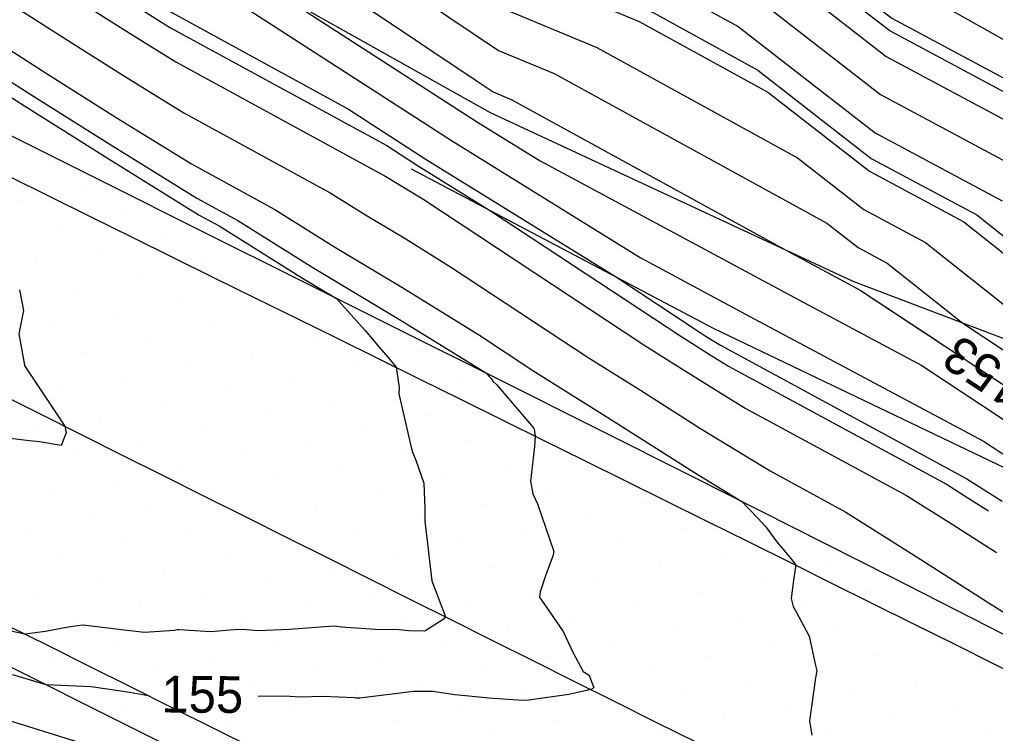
# Model space of a CAD drawing. Extents: x 2354170 to 2357230, y 866100 to 868290.
# Drawn here: x 2355902.1 to 2355955.3, y 867088.7 to 867127.6 of the extents above; entities that cross this region are included whole.
import ezdxf

# ---------------------------------------------------------------- set-up
doc = ezdxf.new("R2010")
doc.units = 0
for name, color, linetype in [('Default', 7, 'Continuous'), ('DTM Contours Major', 7, 'Continuous'), ('DTM Contours Major Text', 7, 'Continuous'), ('DTM Contours Minor', 7, 'Continuous'), ('DTM Contours Minor Text', 7, 'Continuous'), ('Exist DTM Breakline', 7, 'Continuous'), ('Exist DTM Scan Elevation Point', 7, 'Continuous'), ('Exist Roads EOP', 7, 'Continuous'), ('PH Exist DTM Breakline', 7, 'Continuous')]:
    doc.layers.add(name, color=color, linetype=linetype)

msp = doc.modelspace()

# ---------------------------------------------------------------- linework, layer by layer
at = {"layer": 'Default'}
for points in [[(2355871.837, 867158.459), (2355879.982, 867154.038), (2355887.138, 867150.012), (2355889.982, 867148.355), (2355893.651, 867146.343), (2355899.982, 867142.941), (2355901.985, 867142.016), (2355909.529, 867135.405), (2355911.818, 867134.379), (2355926.972, 867124.232), (2355927.898, 867123.614), (2355928.919, 867123.188), (2355943.921, 867114.96), (2355947.223, 867113.186), (2355947.901, 867112.824), (2355957.105, 867106.748)], [(2355899.982, 867156.108), (2355907.437, 867152.558), (2355909.982, 867151.322), (2355912.382, 867150.012), (2355919.982, 867145.811), (2355924.072, 867144.102), (2355929.982, 867141.334), (2355932.403, 867140.012), (2355939.982, 867135.734), (2355943.725, 867133.754), (2355949.561, 867130.012), (2355949.939, 867129.718), (2355950.665, 867129.33), (2355959.983, 867124.067)], [(2355899.982, 867152.76), (2355905.751, 867150.012), (2355908.646, 867148.676), (2355909.906, 867147.571), (2355914.467, 867145.527), (2355919.982, 867142.479), (2355921.721, 867141.752), (2355925.436, 867140.012), (2355929.627, 867137.215), (2355935.035, 867134.96), (2355939.982, 867132.167), (2355941.392, 867131.421), (2355943.59, 867130.012), (2355949.326, 867125.552), (2355959.835, 867119.932)], [(2355875.995, 867151.824), (2355879.104, 867150.012), (2355879.413, 867149.369), (2355879.681, 867149.182), (2355881.373, 867148.621), (2355889.982, 867143.604), (2355896.531, 867140.012), (2355898.279, 867137.626), (2355899.213, 867137.003), (2355906.094, 867130.602), (2355907.335, 867129.813), (2355908.689, 867128.957), (2355910.166, 867128.045), (2355920.006, 867122.677), (2355924.194, 867119.972), (2355934.558, 867113.552), (2355939.13, 867110.539), (2355939.459, 867110.332), (2355939.84, 867110.091), (2355940.281, 867109.822), (2355953.719, 867102.544), (2355954.616, 867101.978), (2355955.641, 867101.326)], [(2355899.982, 867151.086), (2355902.236, 867150.012), (2355907.536, 867147.566), (2355909.843, 867145.544), (2355918.193, 867141.801), (2355919.982, 867140.812), (2355920.546, 867140.576), (2355921.751, 867140.012), (2355929.339, 867134.948), (2355939.13, 867130.865), (2355939.982, 867130.384), (2355940.225, 867130.255), (2355940.604, 867130.012), (2355949.02, 867123.468), (2355957.744, 867118.804)], [(2355899.982, 867149.43), (2355906.426, 867146.456), (2355909.781, 867143.516), (2355919.043, 867139.364), (2355920.786, 867138.197), (2355929.051, 867132.681), (2355938.154, 867128.885), (2355941.258, 867127.182), (2355948.714, 867121.385), (2355955.652, 867117.675)], [(2355899.982, 867146.185), (2355904.206, 867144.236), (2355909.655, 867139.46), (2355915.43, 867136.872), (2355923.879, 867131.215), (2355928.475, 867128.147), (2355933.537, 867126.036), (2355944.481, 867120.034), (2355948.101, 867117.219), (2355951.47, 867115.418), (2355960.242, 867108.459)], [(2355899.982, 867144.563), (2355903.096, 867143.126), (2355909.592, 867137.432), (2355913.624, 867135.625), (2355925.425, 867127.723), (2355928.186, 867125.881), (2355931.228, 867124.612), (2355946.092, 867116.459), (2355947.794, 867115.136), (2355949.378, 867114.289), (2355953.503, 867111.017), (2355963.761, 867104.245)], [(2355922.893, 867142.928), (2355922.897, 867142.927), (2355929.12, 867140.012), (2355929.915, 867139.482), (2355930.94, 867139.054), (2355939.982, 867133.951), (2355942.558, 867132.588), (2355946.575, 867130.012), (2355949.633, 867127.635), (2355955.494, 867124.5), (2355959.983, 867121.965), (2355961.269, 867121.299), (2355963.312, 867120.012), (2355969.749, 867114.956), (2355974.274, 867112.011), (2355976.918, 867110.669), (2355984.332, 867107.439), (2355995.291, 867101.813), (2356001.241, 867098.708), (2356007.016, 867096.772), (2356010.315, 867095.114)], [(2355900.875, 867140.906), (2355909.466, 867133.377), (2355910.011, 867133.133), (2355916.531, 867128.767), (2355927.047, 867121.973), (2355930.452, 867119.864), (2355944.556, 867112.286), (2355951.267, 867108.711), (2355959.04, 867103.579)], [(2355899.856, 867139.521), (2355908.081, 867131.871), (2355908.586, 867131.549), (2355909.138, 867131.201), (2355909.74, 867130.829), (2355913.749, 867128.642), (2355925.62, 867120.973), (2355935.903, 867114.602), (2355941.89, 867111.386), (2355954.633, 867104.598), (2355956.68, 867103.246)], [(2355920.648, 867135.834), (2355922.333, 867134.706), (2355928.763, 867130.414), (2355935.845, 867127.46), (2355942.87, 867123.608), (2355948.407, 867119.302), (2355953.561, 867116.546), (2355966.981, 867105.9), (2355968.481, 867104.91), (2355968.925, 867104.41), (2355972.764, 867102.499), (2355977.153, 867099.39), (2355988.188, 867093.32), (2355999.327, 867087.339), (2356002.242, 867085.547), (2356005.658, 867083.939)], [(2355898.569, 867134.484), (2355904.107, 867129.333), (2355906.084, 867128.076), (2355908.239, 867126.713), (2355910.592, 867125.261), (2355922.039, 867119.017), (2355922.637, 867118.643), (2355923.325, 867118.231), (2355924.107, 867117.747), (2355936.104, 867109.84), (2355937.689, 867108.846), (2355939.519, 867107.687), (2355941.638, 867106.395), (2355950.423, 867101.637), (2355952.716, 867100.19), (2355955.336, 867098.522)], [(2355897.925, 867131.966), (2355902.121, 867128.063), (2355904.833, 867126.34), (2355907.79, 867124.469), (2355911.018, 867122.477), (2355919.013, 867118.116), (2355920.924, 867116.921), (2355923.123, 867115.604), (2355925.623, 867114.055), (2355933.078, 867109.142), (2355935.918, 867107.36), (2355939.198, 867105.284), (2355942.995, 867102.967), (2355947.127, 867100.729), (2355950.816, 867098.401), (2355955.031, 867095.717), (2355959.886, 867092.651)], [(2355900.134, 867126.794), (2355903.581, 867124.603), (2355907.341, 867122.226), (2355911.445, 867119.693), (2355915.986, 867117.216), (2355919.211, 867115.2), (2355922.921, 867112.977), (2355927.14, 867110.363), (2355930.052, 867108.444), (2355934.147, 867105.874), (2355938.876, 867102.88), (2355941.461, 867101.304), (2355942.327, 867100.396), (2355942.756, 867099.923), (2355943.337, 867099.124), (2355944.035, 867098.3), (2355944.299, 867097.962), (2355944.389, 867097.83), (2355944.279, 867097.152), (2355944.138, 867096.011), (2355944.242, 867095.585), (2355944.41, 867095.3), (2355945.128, 867093.962), (2355945.463, 867092.361), (2355945.538, 867092.086), (2355945.464, 867091.69), (2355945.133, 867089.357), (2355945.272, 867088.579)], [(2355898.147, 867125.525), (2355902.33, 867122.867), (2355906.892, 867119.982), (2355911.871, 867116.909), (2355912.959, 867116.315), (2355917.498, 867113.478), (2355919.352, 867112.367), (2355919.639, 867112.044), (2355920.916, 867110.613), (2355921.682, 867109.709), (2355921.909, 867109.445), (2355922.155, 867109.167), (2355922.597, 867108.617), (2355922.764, 867107.515), (2355922.753, 867107.161), (2355923.412, 867104.34), (2355923.486, 867103.987), (2355923.684, 867103.548), (2355924.108, 867102.309), (2355924.164, 867100.946), (2355924.161, 867100.235), (2355924.54, 867096.989), (2355924.541, 867096.986), (2355924.541, 867096.985), (2355925.296, 867095.019), (2355925.161, 867094.877), (2355924.174, 867094.231), (2355923.293, 867094.255), (2355922.766, 867094.303), (2355921.476, 867094.321), (2355919.857, 867094.436), (2355919.645, 867094.453), (2355919.21, 867094.517), (2355916.784, 867094.322), (2355915.064, 867094.262), (2355914.258, 867094.328), (2355913.78, 867094.313), (2355912.478, 867094.21), (2355910.777, 867094.304), (2355910.655, 867094.303), (2355910.511, 867094.277), (2355908.88, 867094.163), (2355907.771, 867094.291), (2355905.536, 867094.571), (2355905.226, 867094.534), (2355904.725, 867094.448), (2355903.486, 867094.215), (2355902.365, 867094.076), (2355901.6, 867094.246)], [(2355905.382, 867088.154), (2355900.622, 867089.619), (2355896.652, 867090.801), (2355889.869, 867092.947), (2355886.257, 867094), (2355883.404, 867094.873), (2355881.045, 867095.578), (2355879.081, 867096.153), (2355857.579, 867104.289), (2355856.726, 867104.565), (2355856.038, 867104.789), (2355855.471, 867104.975), (2355854.992, 867105.141), (2355854.568, 867105.302), (2355850.74, 867106.25), (2355837.423, 867110.804), (2355836.154, 867111.592), (2355828.177, 867112.108), (2355825.673, 867113.644), (2355818.642, 867116.309), (2355815.112, 867117.543), (2355814.036, 867118.312), (2355812.126, 867118.937)], [(2355902.058, 867112.841), (2355902.28, 867111.713), (2355902.028, 867110.441), (2355902.333, 867108.727), (2355902.335, 867108.699), (2355902.348, 867108.671), (2355903.745, 867106.61), (2355904.534, 867105.401), (2355904.616, 867105.038), (2355904.339, 867104.356), (2355903.155, 867104.555), (2355902.611, 867104.616), (2355900.943, 867104.808)]]:
    msp.add_lwpolyline(points, dxfattribs=at)
at = {"layer": 'DTM Contours Major'}
for points in [[(2355898.809, 867125.948), (2355902.747, 867123.446), (2355907.042, 867120.73), (2355911.729, 867117.837), (2355913.968, 867116.615), (2355918.069, 867114.052), (2355922.786, 867111.225), (2355927.524, 867108.29), (2355927.642, 867108.156), (2355927.791, 867108.009), (2355927.873, 867107.859), (2355928.078, 867107.673), (2355929.877, 867105.575), (2355930.09, 867105.325), (2355930.126, 867105.246), (2355930.19, 867104.866), (2355930.143, 867104.299), (2355929.926, 867102.416), (2355930.063, 867101.718), (2355930.309, 867101.172), (2355931.2, 867098.575), (2355931.151, 867098.331), (2355930.787, 867097.364), (2355930.452, 867096.385), (2355930.422, 867096.092), (2355931.702, 867094.216), (2355932.242, 867093.098), (2355932.806, 867092.046), (2355933.127, 867091.839), (2355933.382, 867091.145), (2355933.219, 867091.059), (2355932.023, 867090.781), (2355929.842, 867090.481), (2355929.478, 867090.462), (2355929.234, 867090.485), (2355927.648, 867090.587), (2355926.389, 867090.717), (2355925.807, 867090.77), (2355924.606, 867090.947), (2355923.549, 867090.954), (2355920.619, 867090.587), (2355920.431, 867090.591), (2355920.317, 867090.601), (2355918.608, 867090.687), (2355917.346, 867090.641), (2355916.805, 867090.682), (2355915.932, 867090.691), (2355915.074, 867090.679)], [(2355909.085, 867090.72), (2355908.081, 867090.905), (2355906.109, 867091.195), (2355905.965, 867091.198), (2355903.523, 867091.31), (2355901.708, 867091.868)]]:
    msp.add_lwpolyline(points, dxfattribs=at)
at = {"layer": 'DTM Contours Minor'}
for points in [[(2355917.94, 867144.718), (2355919.982, 867143.589), (2355922.505, 867142.535), (2355927.892, 867140.012), (2355929.819, 867138.726), (2355932.305, 867137.69), (2355939.982, 867133.356), (2355942.169, 867132.199), (2355945.58, 867130.012), (2355949.531, 867126.94), (2355957.104, 867122.891), (2355959.983, 867121.265), (2355960.808, 867120.837), (2355962.118, 867120.012), (2355969.707, 867114.051), (2355973.819, 867111.374), (2355976.674, 867109.925), (2355983.378, 867107.005), (2355996.187, 867100.429), (2356001.349, 867097.735), (2356006.359, 867096.056), (2356018.481, 867089.962), (2356024.144, 867087.391)], [(2355901.985, 867142.016), (2355909.529, 867135.405), (2355911.818, 867134.379), (2355926.972, 867124.232), (2355927.898, 867123.614), (2355928.919, 867123.188), (2355943.921, 867114.96), (2355947.223, 867113.186), (2355947.901, 867112.824), (2355952.098, 867110.054)], [(2355915.128, 867139.748), (2355917.839, 867138.533), (2355921.817, 867135.87), (2355928.859, 867131.17), (2355936.615, 867127.935), (2355942.332, 867124.799), (2355948.509, 867119.997), (2355954.258, 867116.922), (2355969.227, 867105.048), (2355969.267, 867105.021), (2355969.279, 867105.008), (2355973.795, 867102.76), (2355975.367, 867101.646), (2355991.307, 867092.879), (2355999.941, 867088.243)], [(2355898.998, 867136.163), (2355905.432, 867130.179), (2355906.918, 867129.234), (2355908.539, 867128.209), (2355910.308, 867127.117), (2355922.092, 867120.689), (2355923.719, 867119.638), (2355927.744, 867117.145), (2355938.121, 867110.306), (2355938.869, 867109.836), (2355939.733, 867109.29), (2355940.733, 867108.68), (2355952.62, 867102.242), (2355953.983, 867101.382), (2355954.907, 867100.793)]]:
    msp.add_lwpolyline(points, dxfattribs=at)
at = {"layer": 'Exist DTM Breakline'}
for points in [[(2355901.477, 867119.022), (2355903.718, 867117.912), (2355905.959, 867116.805), (2355908.201, 867115.699), (2355910.444, 867114.595), (2355912.688, 867113.492), (2355914.931, 867112.389), (2355917.175, 867111.286), (2355919.418, 867110.183), (2355921.661, 867109.079), (2355923.903, 867107.973), (2355926.145, 867106.866), (2355928.386, 867105.758), (2355930.627, 867104.65), (2355932.867, 867103.54), (2355935.107, 867102.43), (2355937.347, 867101.32), (2355939.587, 867100.21), (2355941.827, 867099.1), (2355944.067, 867097.989), (2355946.307, 867096.879), (2355948.546, 867095.767), (2355950.785, 867094.655), (2355953.024, 867093.543), (2355955.262, 867092.429), (2355957.5, 867091.314)], [(2355900.993, 867107.171), (2355903.229, 867106.053), (2355905.465, 867104.936), (2355907.701, 867103.818), (2355909.937, 867102.699), (2355912.173, 867101.581), (2355914.409, 867100.463), (2355916.645, 867099.345), (2355918.881, 867098.227), (2355921.117, 867097.109), (2355923.353, 867095.991), (2355925.589, 867094.873), (2355927.826, 867093.755), (2355930.062, 867092.637), (2355932.298, 867091.52), (2355934.535, 867090.402), (2355936.771, 867089.285), (2355939.008, 867088.168)], [(2355901.419, 867094.547), (2355903.657, 867093.433), (2355905.894, 867092.318), (2355908.132, 867091.204), (2355910.37, 867090.089), (2355912.608, 867088.975), (2355914.846, 867087.861)]]:
    msp.add_lwpolyline(points, dxfattribs=at)
at = {"layer": 'Exist DTM Scan Elevation Point'}
for p, q in [((2355903.66, 867119.793), (2355903.66, 867119.793)), ((2355905.745, 867118.414), (2355905.745, 867118.414)), ((2355902.28, 867117.708), (2355902.28, 867117.708)), ((2355907.83, 867117.035), (2355907.83, 867117.035)), ((2355904.365, 867116.329), (2355904.365, 867116.329)), ((2355909.915, 867115.655), (2355909.915, 867115.655)), ((2355906.45, 867114.95), (2355906.45, 867114.95)), ((2355902.986, 867114.244), (2355902.986, 867114.244)), ((2355912, 867114.276), (2355912, 867114.276)), ((2355908.535, 867113.57), (2355908.535, 867113.57)), ((2355905.071, 867112.865), (2355905.071, 867112.865)), ((2355914.085, 867112.896), (2355914.085, 867112.896)), ((2355910.62, 867112.191), (2355910.62, 867112.191)), ((2355907.156, 867111.485), (2355907.156, 867111.485)), ((2355916.17, 867111.517), (2355916.17, 867111.517)), ((2355903.691, 867110.78), (2355903.691, 867110.78)), ((2355912.705, 867110.811), (2355912.705, 867110.811)), ((2355921.719, 867110.843), (2355921.719, 867110.843)), ((2355909.241, 867110.106), (2355909.241, 867110.106)), ((2355918.255, 867110.137), (2355918.255, 867110.137)), ((2355914.79, 867109.432), (2355914.79, 867109.432)), ((2355923.804, 867109.464), (2355923.804, 867109.464)), ((2355905.776, 867109.4), (2355905.776, 867109.4)), ((2355902.312, 867108.695), (2355902.312, 867108.695)), ((2355911.326, 867108.726), (2355911.326, 867108.726)), ((2355920.34, 867108.758), (2355920.34, 867108.758)), ((2355907.861, 867108.021), (2355907.861, 867108.021)), ((2355916.875, 867108.052), (2355916.875, 867108.052)), ((2355925.889, 867108.084), (2355925.889, 867108.084)), ((2355904.397, 867107.315), (2355904.397, 867107.315)), ((2355913.411, 867107.347), (2355913.411, 867107.347)), ((2355922.425, 867107.379), (2355922.425, 867107.379)), ((2355909.946, 867106.641), (2355909.946, 867106.641)), ((2355918.96, 867106.673), (2355918.96, 867106.673)), ((2355927.974, 867106.705), (2355927.974, 867106.705)), ((2355906.482, 867105.936), (2355906.482, 867105.936)), ((2355915.496, 867105.967), (2355915.496, 867105.967)), ((2355924.51, 867105.999), (2355924.51, 867105.999)), ((2355903.018, 867105.23), (2355903.018, 867105.23)), ((2355912.031, 867105.262), (2355912.031, 867105.262)), ((2355921.045, 867105.294), (2355921.045, 867105.294)), ((2355930.059, 867105.325), (2355930.059, 867105.325)), ((2355926.595, 867104.62), (2355926.595, 867104.62)), ((2355908.567, 867104.556), (2355908.567, 867104.556)), ((2355917.581, 867104.588), (2355917.581, 867104.588)), ((2355905.103, 867103.851), (2355905.103, 867103.851)), ((2355914.116, 867103.882), (2355914.116, 867103.882)), ((2355923.13, 867103.914), (2355923.13, 867103.914)), ((2355910.652, 867103.177), (2355910.652, 867103.177)), ((2355919.666, 867103.209), (2355919.666, 867103.209)), ((2355928.68, 867103.24), (2355928.68, 867103.24)), ((2355916.201, 867102.503), (2355916.201, 867102.503)), ((2355925.215, 867102.535), (2355925.215, 867102.535)), ((2355934.229, 867102.566), (2355934.229, 867102.566)), ((2355907.188, 867102.471), (2355907.188, 867102.471)), ((2355903.723, 867101.766), (2355903.723, 867101.766)), ((2355912.737, 867101.797), (2355912.737, 867101.797)), ((2355921.751, 867101.829), (2355921.751, 867101.829)), ((2355930.765, 867101.861), (2355930.765, 867101.861)), ((2355909.273, 867101.092), (2355909.273, 867101.092)), ((2355918.286, 867101.124), (2355918.286, 867101.124)), ((2355927.3, 867101.155), (2355927.3, 867101.155)), ((2355936.314, 867101.187), (2355936.314, 867101.187)), ((2355905.808, 867100.386), (2355905.808, 867100.386)), ((2355914.822, 867100.418), (2355914.822, 867100.418)), ((2355923.836, 867100.45), (2355923.836, 867100.45)), ((2355932.85, 867100.481), (2355932.85, 867100.481)), ((2355941.863, 867100.513), (2355941.863, 867100.513)), ((2355902.344, 867099.681), (2355902.344, 867099.681)), ((2355911.357, 867099.712), (2355911.357, 867099.712)), ((2355920.371, 867099.744), (2355920.371, 867099.744)), ((2355929.385, 867099.776), (2355929.385, 867099.776)), ((2355938.399, 867099.808), (2355938.399, 867099.808)), ((2355907.893, 867099.007), (2355907.893, 867099.007)), ((2355916.907, 867099.039), (2355916.907, 867099.039)), ((2355925.921, 867099.07), (2355925.921, 867099.07)), ((2355934.935, 867099.102), (2355934.935, 867099.102)), ((2355943.948, 867099.134), (2355943.948, 867099.134)), ((2355904.429, 867098.301), (2355904.429, 867098.301)), ((2355913.442, 867098.333), (2355913.442, 867098.333)), ((2355922.456, 867098.365), (2355922.456, 867098.365)), ((2355931.47, 867098.396), (2355931.47, 867098.396)), ((2355940.484, 867098.428), (2355940.484, 867098.428)), ((2355937.02, 867097.723), (2355937.02, 867097.723)), ((2355946.033, 867097.754), (2355946.033, 867097.754)), ((2355909.978, 867097.628), (2355909.978, 867097.628)), ((2355918.992, 867097.659), (2355918.992, 867097.659)), ((2355928.006, 867097.691), (2355928.006, 867097.691)), ((2355906.514, 867096.922), (2355906.514, 867096.922)), ((2355915.527, 867096.954), (2355915.527, 867096.954)), ((2355924.541, 867096.985), (2355924.541, 867096.985)), ((2355933.555, 867097.017), (2355933.555, 867097.017)), ((2355942.569, 867097.049), (2355942.569, 867097.049)), ((2355903.049, 867096.216), (2355903.049, 867096.216)), ((2355912.063, 867096.248), (2355912.063, 867096.248)), ((2355921.077, 867096.28), (2355921.077, 867096.28)), ((2355930.091, 867096.311), (2355930.091, 867096.311)), ((2355939.105, 867096.343), (2355939.105, 867096.343)), ((2355948.118, 867096.375), (2355948.118, 867096.375)), ((2355917.612, 867095.574), (2355917.612, 867095.574)), ((2355926.626, 867095.606), (2355926.626, 867095.606)), ((2355935.64, 867095.638), (2355935.64, 867095.638)), ((2355944.654, 867095.669), (2355944.654, 867095.669)), ((2355908.599, 867095.543), (2355908.599, 867095.543)), ((2355905.134, 867094.837), (2355905.134, 867094.837)), ((2355914.148, 867094.869), (2355914.148, 867094.869)), ((2355923.162, 867094.9), (2355923.162, 867094.9)), ((2355932.176, 867094.932), (2355932.176, 867094.932)), ((2355941.189, 867094.964), (2355941.189, 867094.964)), ((2355910.684, 867094.163), (2355910.684, 867094.163)), ((2355919.697, 867094.195), (2355919.697, 867094.195)), ((2355928.711, 867094.226), (2355928.711, 867094.226)), ((2355937.725, 867094.258), (2355937.725, 867094.258)), ((2355946.739, 867094.29), (2355946.739, 867094.29)), ((2355907.219, 867093.458), (2355907.219, 867093.458)), ((2355916.233, 867093.489), (2355916.233, 867093.489)), ((2355925.247, 867093.521), (2355925.247, 867093.521)), ((2355934.261, 867093.553), (2355934.261, 867093.553)), ((2355943.274, 867093.584), (2355943.274, 867093.584)), ((2355952.288, 867093.616), (2355952.288, 867093.616)), ((2355948.824, 867092.91), (2355948.824, 867092.91)), ((2355903.755, 867092.752), (2355903.755, 867092.752)), ((2355912.769, 867092.784), (2355912.769, 867092.784)), ((2355921.782, 867092.815), (2355921.782, 867092.815)), ((2355930.796, 867092.847), (2355930.796, 867092.847)), ((2355939.81, 867092.879), (2355939.81, 867092.879)), ((2355909.304, 867092.078), (2355909.304, 867092.078)), ((2355918.318, 867092.11), (2355918.318, 867092.11)), ((2355927.332, 867092.141), (2355927.332, 867092.141)), ((2355936.346, 867092.173), (2355936.346, 867092.173)), ((2355945.359, 867092.205), (2355945.359, 867092.205)), ((2355954.373, 867092.237), (2355954.373, 867092.237)), ((2355905.84, 867091.373), (2355905.84, 867091.373)), ((2355914.854, 867091.404), (2355914.854, 867091.404)), ((2355923.867, 867091.436), (2355923.867, 867091.436)), ((2355932.881, 867091.468), (2355932.881, 867091.468)), ((2355941.895, 867091.499), (2355941.895, 867091.499)), ((2355950.909, 867091.531), (2355950.909, 867091.531)), ((2355938.431, 867090.794), (2355938.431, 867090.794)), ((2355947.444, 867090.825), (2355947.444, 867090.825)), ((2355911.389, 867090.699), (2355911.389, 867090.699)), ((2355920.403, 867090.73), (2355920.403, 867090.73)), ((2355929.417, 867090.762), (2355929.417, 867090.762)), ((2355907.925, 867089.993), (2355907.925, 867089.993)), ((2355916.939, 867090.025), (2355916.939, 867090.025)), ((2355925.952, 867090.056), (2355925.952, 867090.056)), ((2355934.966, 867090.088), (2355934.966, 867090.088)), ((2355943.98, 867090.12), (2355943.98, 867090.12)), ((2355952.994, 867090.152), (2355952.994, 867090.152)), ((2355913.474, 867089.319), (2355913.474, 867089.319)), ((2355922.488, 867089.351), (2355922.488, 867089.351)), ((2355931.502, 867089.383), (2355931.502, 867089.383)), ((2355940.516, 867089.414), (2355940.516, 867089.414)), ((2355949.529, 867089.446), (2355949.529, 867089.446)), ((2355928.037, 867088.677), (2355928.037, 867088.677)), ((2355937.051, 867088.709), (2355937.051, 867088.709)), ((2355946.065, 867088.74), (2355946.065, 867088.74)), ((2355955.079, 867088.772), (2355955.079, 867088.772))]:
    msp.add_line(p, q, dxfattribs=at)
at = {"layer": 'Exist Roads EOP'}
for points in [[(2355848.046, 867149.089), (2355853.377, 867146.336), (2355858.69, 867143.548), (2355863.987, 867140.73), (2355869.282, 867137.907), (2355874.583, 867135.096), (2355879.895, 867132.307), (2355885.222, 867129.546), (2355890.563, 867126.813), (2355895.915, 867124.099), (2355901.274, 867121.401), (2355906.638, 867118.713), (2355912.005, 867116.031), (2355917.374, 867113.353), (2355922.744, 867110.676), (2355928.112, 867107.996), (2355933.479, 867105.313), (2355938.842, 867102.623), (2355944.2, 867099.924), (2355949.552, 867097.211), (2355954.897, 867094.485), (2355960.236, 867091.746), (2355965.569, 867088.997), (2355970.897, 867086.239)], [(2355912.571, 867086.77), (2355907.208, 867089.462), (2355901.845, 867092.151), (2355896.479, 867094.837), (2355891.113, 867097.52), (2355885.745, 867100.2), (2355880.376, 867102.879), (2355875.007, 867105.558), (2355869.639, 867108.237), (2355864.271, 867110.918), (2355858.903, 867113.599), (2355853.534, 867116.278), (2355848.164, 867118.954), (2355842.79, 867121.621), (2355837.405, 867124.267), (2355833.786, 867126.007)]]:
    msp.add_lwpolyline(points, dxfattribs=at)
at = {"layer": 'PH Exist DTM Breakline'}
for points in [[(2355966.916, 867101.019), (2355981.171, 867094.312), (2355998.995, 867086.851), (2356016.989, 867079.626), (2356021.925, 867078.986), (2356028.326, 867077.702), (2356032.339, 867078.994), (2356026.374, 867080.628), (2356002.058, 867091.36), (2355969.289, 867105.024), (2355947.522, 867113.287), (2355927.753, 867122.469), (2355909.447, 867132.743)], [(2355923.417, 867119.426), (2355939.924, 867110.722), (2355955.837, 867103.127), (2355976.555, 867093.566), (2355979.126, 867088.85)]]:
    msp.add_lwpolyline(points, dxfattribs=at)

# ---------------------------------------------------------------- texts
at = {"layer": 'DTM Contours Major Text'}
msp.add_text('155', height=2, rotation=359.6135, dxfattribs=at).set_placement((2355909.796, 867089.811))
at = {"layer": 'DTM Contours Minor Text'}
msp.add_text('153', height=2, rotation=146.5662, dxfattribs=at).set_placement((2355957.051, 867107.981))

doc.saveas('drawing.dxf')
